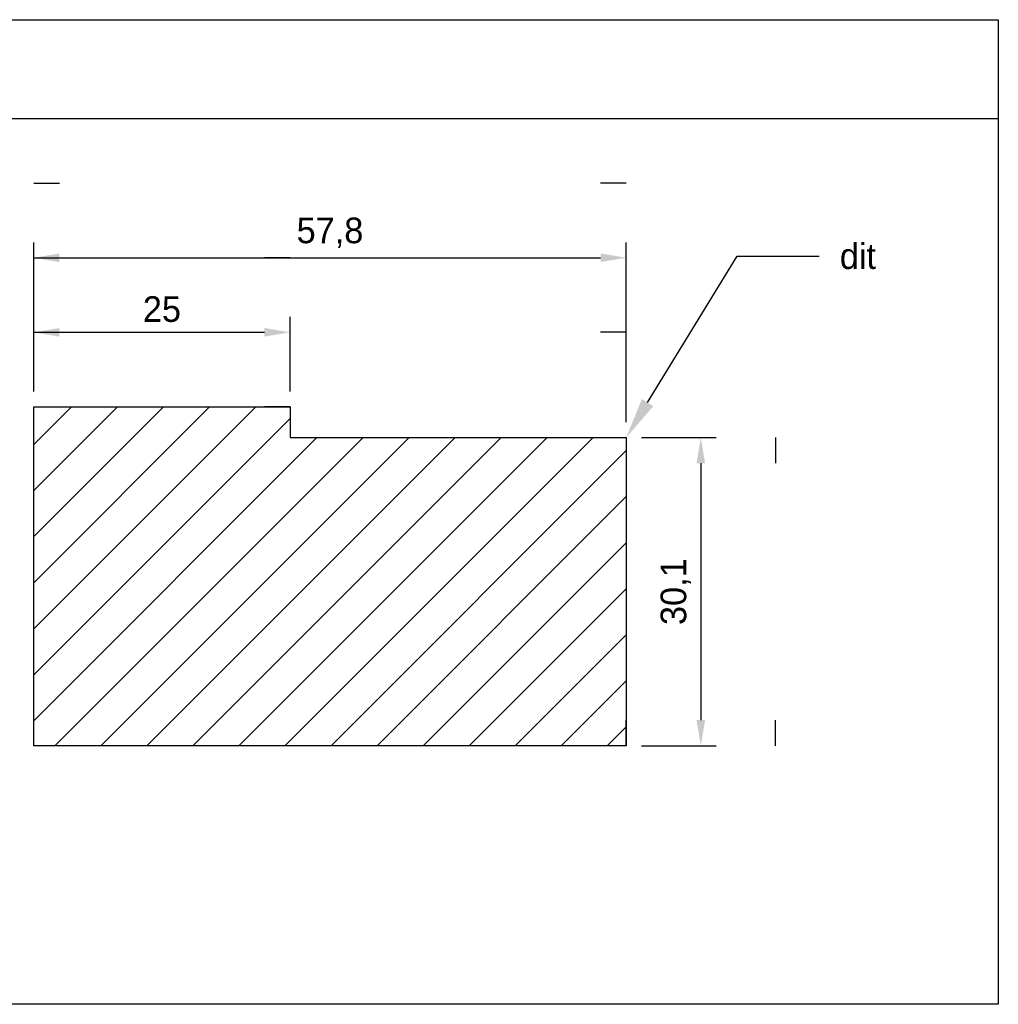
# Model space of a CAD drawing. Header units: metres. Extents: x -270273 to 328371, y -146885 to 591473.
# Tile 308 of 473: x -40891 to -40795, y 424691 to 424787. Entities that reach past the tile are written whole.
import ezdxf
from ezdxf import colors
from ezdxf.entities.mleader import LeaderData, LeaderLine
from ezdxf.math import Vec2, Vec3

# ---------------------------------------------------------------- set-up
doc = ezdxf.new("R2010")
doc.units = ezdxf.units.M
doc.header["$PDMODE"] = 1
doc.layers.get('0').update_dxf_attribs({"color": 151})
doc.layers.get('Defpoints').update_dxf_attribs({"color": 171})
for name, color, linetype in [('Iv-Dimension_Style_IvArrow', 1, 'Continuous'), ('Iv-Dimensions', 1, 'Continuous'), ('Iv-Hatch', 253, 'Continuous')]:
    doc.layers.add(name, color=color, linetype=linetype)
doc.layers.add('Iv-Dimension_Style_Supportline', color=171, linetype='Continuous', plot=False)
doc.styles.add('Iv-dimensions', font='iv-font.shx')
doc.styles.add('Iv-M 025', font='iv-font.shx', dxfattribs={"height": 2.5})
doc.dimstyles.new('Iv-M-1', dxfattribs={"dimtxt": 2.5, "dimasz": 2.5, "dimexe": 1.5, "dimexo": 1.5, "dimgap": 1, "dimtad": 1, "dimdec": 1, "dimtxsty": 'Iv-dimensions', "dimblk": 'Iv-dimpijl', "dimcen": 0, "dimclrt": 3, "dimadec": 0, "dimazin": 0, "dimtfac": 1, "dimtdec": 1, "dimtmove": 0, "dimatfit": 3, "dimfxl": 1, "dimarcsym": 0})

# ---------------------------------------------------------------- blocks, each defined once
blk = doc.blocks.new('Iv-dimpijl')
at = {"layer": 'Iv-Dimension_Style_IvArrow', "color": 0}
blk.add_solid([(0, 0), (-1, 0.167), (-1, -0.167)], dxfattribs=at)
at = {"layer": 'Iv-Dimension_Style_Supportline', "color": 171}
for p, q in [((0, 2.909), (-1, 2.909)), ((0, -2.909), (-1, -2.909))]:
    blk.add_line(p, q, dxfattribs=at)
blk = doc.blocks.new('*D77')
at = {"layer": 'Defpoints', "color": 0, "transparency": 16777216}
for p in [(625.315, -40.767), (625.315, -70.829), (632.594, -70.829)]:
    blk.add_point(p, dxfattribs=at)
at = {"layer": 'Iv-Dimensions', "color": 0, "lineweight": -2, "transparency": 16777216}
for p, q in [((626.815, -40.767), (634.094, -40.767)), ((632.594, -43.267), (632.594, -68.329)), ((626.815, -70.829), (634.094, -70.829))]:
    blk.add_line(p, q, dxfattribs=at)
at = {"layer": 'Iv-Dimensions', "color": 0, "lineweight": -2, "transparency": 16777216, "xscale": 2.5, "yscale": 2.5, "zscale": 2.5}
for p, rotation in [((632.594, -40.767), 90), ((632.594, -70.829), 270)]:
    blk.add_blockref('Iv-dimpijl', p, dxfattribs=dict(at, rotation=rotation))
at = {"layer": 'Iv-Dimensions', "color": 3, "transparency": 16777216, "insert": (630.157, -55.798), "char_height": 2.5, "attachment_point": 5, "rotation": 90, "style": 'Iv-dimensions'}
blk.add_mtext('30,1', dxfattribs=at)
blk = doc.blocks.new('*D78')
at = {"layer": 'Defpoints', "color": 0, "transparency": 16777216}
for p in [(592.533, -30.498), (567.533, -37.767), (592.533, -37.767)]:
    blk.add_point(p, dxfattribs=at)
at = {"layer": 'Iv-Dimensions', "color": 0, "lineweight": -2, "transparency": 16777216}
for p, q in [((567.533, -36.267), (567.533, -28.998)), ((592.533, -36.267), (592.533, -28.998)), ((570.033, -30.498), (590.033, -30.498))]:
    blk.add_line(p, q, dxfattribs=at)
at = {"layer": 'Iv-Dimensions', "color": 0, "lineweight": -2, "transparency": 16777216, "xscale": 2.5, "yscale": 2.5, "zscale": 2.5, "rotation": 180}
blk.add_blockref('Iv-dimpijl', (567.533, -30.498), dxfattribs=at)
at = {"layer": 'Iv-Dimensions', "color": 0, "lineweight": -2, "transparency": 16777216, "xscale": 2.5, "yscale": 2.5, "zscale": 2.5}
blk.add_blockref('Iv-dimpijl', (592.533, -30.498), dxfattribs=at)
at = {"layer": 'Iv-Dimensions', "color": 3, "transparency": 16777216, "insert": (580.033, -28.248), "char_height": 2.5, "attachment_point": 5, "style": 'Iv-dimensions'}
blk.add_mtext('25', dxfattribs=at)
blk = doc.blocks.new('*D79')
at = {"layer": 'Defpoints', "color": 0, "transparency": 16777216}
for p in [(625.315, -23.225), (567.533, -37.767), (625.315, -40.767)]:
    blk.add_point(p, dxfattribs=at)
at = {"layer": 'Iv-Dimensions', "color": 0, "lineweight": -2, "transparency": 16777216}
for p, q in [((567.533, -36.267), (567.533, -21.725)), ((625.315, -39.267), (625.315, -21.725)), ((570.033, -23.225), (622.815, -23.225))]:
    blk.add_line(p, q, dxfattribs=at)
at = {"layer": 'Iv-Dimensions', "color": 0, "lineweight": -2, "transparency": 16777216, "xscale": 2.5, "yscale": 2.5, "zscale": 2.5, "rotation": 180}
blk.add_blockref('Iv-dimpijl', (567.533, -23.225), dxfattribs=at)
at = {"layer": 'Iv-Dimensions', "color": 0, "lineweight": -2, "transparency": 16777216, "xscale": 2.5, "yscale": 2.5, "zscale": 2.5}
blk.add_blockref('Iv-dimpijl', (625.315, -23.225), dxfattribs=at)
at = {"layer": 'Iv-Dimensions', "color": 3, "transparency": 16777216, "insert": (596.424, -20.788), "char_height": 2.5, "attachment_point": 5, "style": 'Iv-dimensions'}
blk.add_mtext('57,8', dxfattribs=at)
blk = doc.blocks.new('Iv-Voorbeeldblok')
at = {"layer": 'Iv-Hatch'}
h = blk.add_hatch(dxfattribs=at)
h.set_pattern_fill('ANSI31', color=256, style=0)
h.set_pattern_definition([(45, (279.495, -133.7274), (-2.245064, 2.245064), [])])
edge = h.paths.add_edge_path()
edge.add_line((567.5334, -37.76697), (592.5334, -37.76697))
edge.add_line((592.5334, -37.76697), (592.5334, -40.76697))
edge.add_line((592.5334, -40.76697), (625.3148, -40.76697))
edge.add_line((625.3148, -40.76697), (625.3148, -70.8286))
edge.add_line((625.3148, -70.8286), (567.5334, -70.8286))
edge.add_line((567.5334, -70.8286), (567.5334, -40.76697))
for p, q in [((538.36282, -9.63722), (661.61154, -9.63722)), ((567.5334, -40.76697), (567.5334, -37.76697))]:
    blk.add_line(p, q)
blk.add_lwpolyline([(538.36282, 0), (661.61154, 0), (661.61154, -96.05288), (538.36282, -96.05288)], close=True)
blk.add_lwpolyline([(567.5334, -37.76697), (592.5334, -37.76697), (592.5334, -40.76697), (625.3148, -40.76697), (625.3148, -70.8286), (567.5334, -70.8286), (567.5334, -40.76697)])
at = {"layer": 'Iv-Dimensions'}
for base, p2, picture, middle in [((625.3148, -23.22549), (625.3148, -40.76697), '*D79', (596.4241, -20.78799)), ((592.5334, -30.49822), (592.5334, -37.76697), '*D78', (580.0334, -28.24797))]:
    dim = blk.add_linear_dim(base=base, p1=(567.5334, -37.76697), p2=p2, dimstyle='Iv-M-1', dxfattribs=at)
    dim.commit()
    dim.dimension.update_dxf_attribs({"geometry": picture, "text_midpoint": middle})
dim = blk.add_linear_dim(base=(632.59428, -70.8286), p1=(625.3148, -40.76697), p2=(625.3148, -70.8286), angle=90, dimstyle='Iv-M-1', dxfattribs=at)
dim.commit()
dim.dimension.update_dxf_attribs({"geometry": '*D77', "text_midpoint": (630.15678, -55.79778)})
ml = blk.add_multileader_mtext('Standard', dxfattribs=at)
ml.set_content('dit', color=256, style='Iv-M 025')
ml.set_leader_properties()
ml.build(insert=Vec2(0, 0))
ctx = ml.context
ctx.base_point, ctx.char_height, ctx.plane_origin = Vec3(644.1546, -23.06711), 2.5, Vec3(625.3148, -40.76697)
notes = []
notes.append((ctx, [(0, (1, 1, 0), (636.1546, -23.06711), (1, 0), 8, [(0, [(625.3148, -40.76697)], 0, [])])]))
ctx.mtext.insert, ctx.mtext.flow_direction = Vec3(646.1546, -21.81711), 5
for ctx, leaders in notes:
    for number, flags, end, landing, length, lines in leaders:
        leader = LeaderData()
        leader.index, (leader.has_last_leader_line, leader.has_dogleg_vector, leader.attachment_direction) = number, flags
        leader.last_leader_point, leader.dogleg_vector, leader.dogleg_length = Vec3(end), Vec3(landing), length
        for number, points, colour, breaks in lines:
            line = LeaderLine()
            line.index, line.vertices, line.color, line.breaks = number, Vec3.list(points), colors.encode_raw_color(colour), breaks
            leader.lines.append(line)
        ctx.leaders.append(leader)

msp = doc.modelspace()

# ---------------------------------------------------------------- block references
msp.add_blockref('Iv-Voorbeeldblok', (-41456.8465, 424787.2604))

doc.saveas('drawing.dxf')
